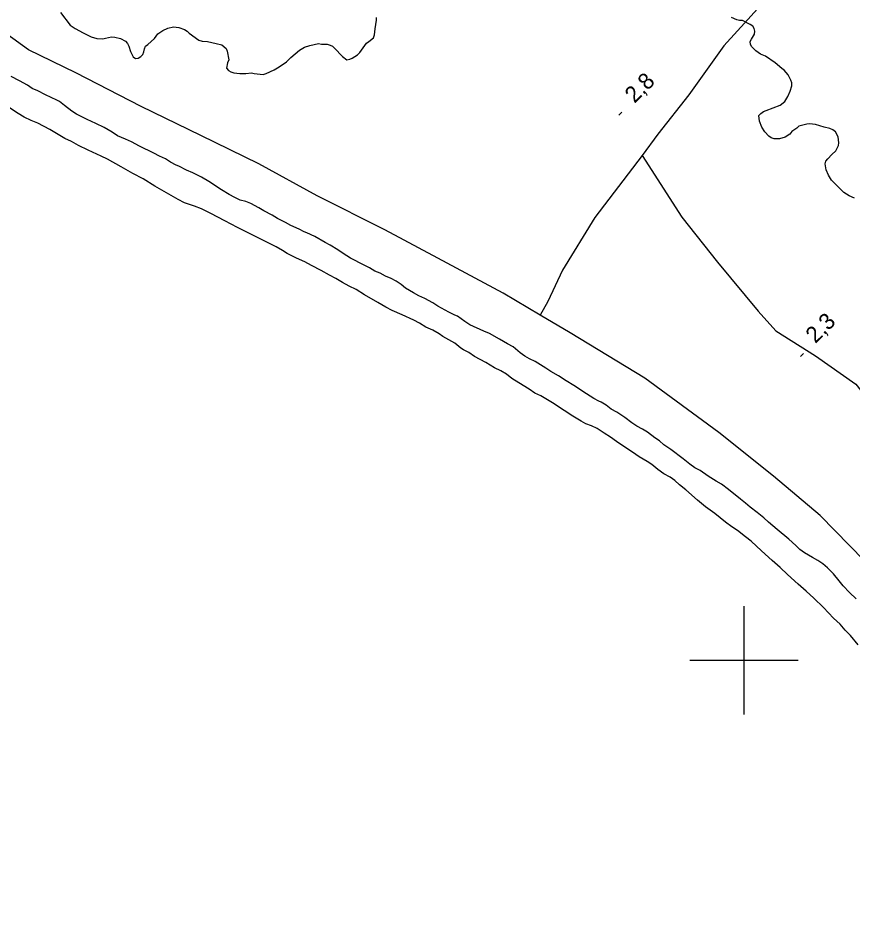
# Model space of a CAD drawing. Extents: x 381879 to 384696, y 5564785 to 5567594.
# Drawn here: x 382666 to 382820, y 5564954.4 to 5565118.6 of the extents above; entities that cross this region are included whole.
import ezdxf

# ---------------------------------------------------------------- set-up
doc = ezdxf.new("R2010")
doc.units = 0
for name, color, linetype in [('Niveau 2', 7, 'Continuous'), ('Niveau 22', 7, 'Continuous'), ('Niveau 3', 7, 'Continuous'), ('Niveau 4', 7, 'Continuous'), ('Niveau 61', 7, 'Continuous')]:
    doc.layers.add(name, color=color, linetype=linetype)

msp = doc.modelspace()

# ---------------------------------------------------------------- linework, layer by layer
at = {"layer": 'Niveau 2'}
for points in [[(382673.9, 5565119.59), (382675.67, 5565117.27), (382676.61, 5565116.68), (382678.06, 5565115.86), (382679.54, 5565115.12), (382680.63, 5565114.84), (382681.72, 5565114.77), (382682.23, 5565114.86), (382683.33, 5565115.11), (382683.91, 5565115.07), (382684.98, 5565114.82), (382685.89, 5565114.31), (382686.26, 5565113.89), (382686.5, 5565113.43), (382686.82, 5565112.39), (382687.3, 5565111.42), (382687.74, 5565111.12), (382688.26, 5565111.21), (382688.71, 5565111.47), (382689.08, 5565111.84), (382689.3, 5565112.38), (382689.4, 5565112.9), (382689.62, 5565113.37), (382690.03, 5565113.69), (382691.22, 5565114.82), (382691.85, 5565115.69), (382692.77, 5565116.29), (382693.74, 5565116.7), (382694.74, 5565116.97), (382695.74, 5565116.84), (382696.79, 5565116.46), (382697.28, 5565116.18), (382697.67, 5565115.83), (382699.42, 5565114.52), (382700.02, 5565114.34), (382701.05, 5565114.24), (382702.64, 5565113.92), (382703.66, 5565113.62), (382704.47, 5565112.94), (382704.65, 5565112.46), (382704.98, 5565110.85), (382704.73, 5565110.33), (382704.56, 5565109.36), (382704.93, 5565108.92), (382705.36, 5565108.63), (382705.86, 5565108.46), (382706.99, 5565108.34), (382708.09, 5565108.38), (382709.13, 5565108.48), (382709.63, 5565108.35), (382711.31, 5565108.14), (382711.84, 5565108.34), (382713.32, 5565109), (382714.23, 5565109.56), (382715.6, 5565110.51), (382716.43, 5565111.28), (382718, 5565112.67), (382718.9, 5565113.24), (382719.91, 5565113.55), (382721.49, 5565113.87), (382722.05, 5565113.78), (382723.13, 5565113.74), (382723.64, 5565113.61), (382724.08, 5565113.37), (382724.43, 5565113.01), (382725.94, 5565111.52), (382726.72, 5565110.87), (382727.29, 5565110.97), (382727.75, 5565111.19), (382728.73, 5565111.78), (382729.11, 5565112.24), (382730.38, 5565113.96), (382730.79, 5565114.26), (382731.64, 5565114.94), (382731.81, 5565115.5), (382731.95, 5565116.62), (382732.22, 5565118.21), (382732.23, 5565118.72)], [(382801.18, 5565114.26), (382801.41, 5565114.72), (382801.93, 5565115.64), (382802, 5565116.15), (382801.91, 5565116.69), (382801.63, 5565117.12), (382801.18, 5565117.42), (382799.71, 5565118.17), (382799.2, 5565118.17), (382798.67, 5565118.29), (382797.71, 5565118.7)], [(382820.42, 5565085.32), (382819.39, 5565085.76), (382818.46, 5565086.38), (382817.65, 5565087.17), (382816.16, 5565088.68), (382815.61, 5565089.59), (382815.2, 5565090.58), (382815.01, 5565091.66), (382815.14, 5565092.18), (382815.46, 5565092.62), (382816.2, 5565093.42), (382816.95, 5565094.09), (382817.45, 5565095.05), (382817.48, 5565095.57), (382817.38, 5565096.65), (382816.9, 5565097.6), (382816.43, 5565097.96), (382815.86, 5565098.17), (382814.79, 5565098.44), (382813.21, 5565098.91), (382812.12, 5565099.05), (382811.62, 5565099), (382810.15, 5565098.63), (382809.76, 5565098.23), (382808.85, 5565097.63), (382808.47, 5565097.18), (382807.61, 5565096.62), (382806.59, 5565096.32), (382805.55, 5565096.29), (382805.02, 5565096.5), (382804.59, 5565096.78), (382803.88, 5565097.58), (382803.3, 5565098.45), (382802.86, 5565099.53), (382802.77, 5565100.58), (382803.1, 5565100.96), (382803.59, 5565101.31), (382804.13, 5565101.51), (382806.69, 5565102.52), (382807.53, 5565103.17), (382808.08, 5565104.08), (382808.55, 5565105.1), (382808.82, 5565106.08), (382808.82, 5565106.63), (382808.68, 5565107.12), (382808.19, 5565108.09), (382807.42, 5565108.98), (382806.98, 5565109.3), (382805.78, 5565110.33), (382804.01, 5565111.58), (382803.05, 5565111.92), (382802.17, 5565112.53), (382801.48, 5565113.28), (382801.23, 5565113.73), (382801.18, 5565114.26)], [(382743.53, 5565065.39), (382742.61, 5565066), (382741.11, 5565066.81), (382740.05, 5565067.29), (382739.06, 5565067.84), (382737.59, 5565068.74), (382736.74, 5565069.41), (382735.85, 5565069.99), (382734.89, 5565070.5), (382733.89, 5565070.94), (382732.91, 5565071.47), (382731.92, 5565071.85), (382730.91, 5565072.47), (382729.93, 5565072.96), (382727.39, 5565074.27), (382726.04, 5565075.1), (382725.07, 5565075.81), (382723.68, 5565076.67), (382722.71, 5565077.16), (382720.81, 5565078.25), (382719.35, 5565078.91), (382718.87, 5565079.12), (382717.93, 5565079.62), (382716.39, 5565080.31), (382715.45, 5565080.83), (382713.92, 5565081.6), (382712.94, 5565082.2), (382711.45, 5565082.98), (382710.51, 5565083.56), (382709.05, 5565084.32), (382708.1, 5565084.71), (382707.05, 5565084.99), (382706.08, 5565085.45), (382705.03, 5565086.03), (382703.64, 5565086.89), (382701.25, 5565088.44), (382699.91, 5565089.21), (382698.3, 5565090.03), (382697.18, 5565090.5), (382695.77, 5565091.26), (382695.25, 5565091.45), (382694.21, 5565091.98), (382693.26, 5565092.6), (382692.19, 5565093.06), (382691.1, 5565093.64), (382688.5, 5565094.94), (382687, 5565095.76), (382685.92, 5565096.25), (382684.41, 5565096.86), (382683.45, 5565097.5), (382681.96, 5565098.37), (382680.44, 5565099.15), (382678.85, 5565099.88), (382676.87, 5565100.84), (382676.01, 5565101.41), (382674.64, 5565102.42), (382673.72, 5565103.21), (382673.25, 5565103.42), (382671.16, 5565104.41), (382669.72, 5565105.17), (382668.71, 5565105.57), (382667.79, 5565106.18), (382666.37, 5565107), (382664.81, 5565107.82)], [(382820.69, 5565011.37), (382819.5, 5565012.53), (382818.33, 5565013.76), (382817.6, 5565014.68), (382816.53, 5565015.94), (382815.41, 5565017.09), (382814.54, 5565017.82), (382813.65, 5565018.42), (382812.63, 5565018.97), (382811.18, 5565019.82), (382810.32, 5565020.49), (382809.55, 5565021.21), (382808.26, 5565022.35), (382806.15, 5565024.16), (382804.52, 5565025.5), (382803.69, 5565026.29), (382802.46, 5565027.27), (382801.15, 5565028.25), (382800.3, 5565029.03), (382799.39, 5565029.75), (382797.18, 5565031.54), (382795.84, 5565032.5), (382794.88, 5565033.06), (382793.43, 5565033.99), (382791.94, 5565035.04), (382790.97, 5565035.57), (382790.04, 5565036.2), (382788.77, 5565037.18), (382786.53, 5565038.92), (382785.23, 5565039.79), (382784.42, 5565040.5), (382783.55, 5565041.06), (382782.18, 5565042.13), (382781.3, 5565042.71), (382780.27, 5565043.23), (382779.3, 5565043.86), (382778, 5565044.83), (382776.52, 5565045.81), (382775.53, 5565046.36), (382774.6, 5565047.09), (382773.69, 5565047.68), (382773.21, 5565047.87), (382772.32, 5565048.35), (382770.98, 5565049.23), (382768.64, 5565050.73), (382767.21, 5565051.58), (382765.78, 5565052.5), (382764.38, 5565053.32), (382763.44, 5565053.97), (382761.48, 5565055.19), (382760.45, 5565055.65), (382759.55, 5565056.17), (382758.72, 5565056.8), (382757.45, 5565057.88), (382756.4, 5565058.44), (382754.91, 5565059.3), (382753.04, 5565060.32), (382752, 5565060.77), (382749.42, 5565061.96), (382748.48, 5565062.58), (382747.17, 5565063.54), (382746.65, 5565063.75), (382745.57, 5565064.3), (382743.53, 5565065.39)]]:
    msp.add_lwpolyline(points, dxfattribs=at)
at = {"layer": 'Niveau 22'}
for points in [[(382825.38, 5565145.62), (382819.66, 5565139.5), (382807.78, 5565126.23), (382800.69, 5565118.32), (382796.32, 5565113.46), (382789.86, 5565104.41), (382784.09, 5565097.15), (382781.22, 5565093.24), (382772.47, 5565081.79), (382766.54, 5565072.04), (382763.79, 5565066.25), (382762.4, 5565063.74)], [(382822.21, 5565018.42), (382814.08, 5565026.73), (382805.45, 5565034.01), (382795.37, 5565042.07), (382781.69, 5565052.1), (382767.92, 5565060.47), (382762.4, 5565063.74), (382755.57, 5565067.79), (382743.53, 5565074.26), (382733.75, 5565079.49), (382721.27, 5565085.78), (382710.51, 5565091.7), (382699.8, 5565096.91), (382688.8, 5565102.23), (382676.71, 5565108.49), (382667.98, 5565112.72), (382661.04, 5565117.69)], [(382781.22, 5565093.24), (382788.52, 5565081.83), (382795.15, 5565073.52), (382802.6, 5565064.48), (382805.89, 5565060.86), (382813.2, 5565056.21), (382820.65, 5565051.01), (382825.68, 5565044.6), (382831.17, 5565032.89), (382837.19, 5565021.71), (382842.77, 5565013.71), (382847.4, 5565005.23), (382856.33, 5564993.29), (382865.57, 5564981.61), (382873.17, 5564973.13), (382882.39, 5564966.01), (382894.71, 5564956.74), (382898.29, 5564954.41)]]:
    msp.add_lwpolyline(points, dxfattribs=at)
at = {"layer": 'Niveau 3'}
for p, q in [((382776.93, 5565100.67), (382777.5, 5565101.24)), ((382810.42, 5565056.09), (382810.99, 5565056.66))]:
    msp.add_line(p, q, dxfattribs=at)
at = {"layer": 'Niveau 4'}
for points in [[(382699.93, 5565083.34), (382698.63, 5565083.85), (382696.79, 5565084.49), (382695.61, 5565085.08), (382693.89, 5565086.06), (382691.34, 5565087.56), (382689.17, 5565088.92), (382687.28, 5565089.9), (382685.09, 5565091.11), (382682.58, 5565092.54), (382681.43, 5565093.07), (382679.03, 5565094.18), (382677.2, 5565095.07), (382675.94, 5565095.77), (382674.68, 5565096.35), (382673.49, 5565097.1), (382671.91, 5565098), (382669.73, 5565099.17), (382668.49, 5565099.67), (382667.19, 5565100.28), (382666.08, 5565100.96), (382664.5, 5565101.99)], [(382821.09, 5565002.84), (382819.64, 5565004.6), (382818.7, 5565005.57), (382817.75, 5565006.66), (382816.55, 5565007.8), (382814.65, 5565009.73), (382812.89, 5565011.47), (382811.47, 5565012.78), (382810.02, 5565014.06), (382808.05, 5565015.85), (382806.69, 5565017.15), (382805.24, 5565018.45), (382803.25, 5565020.24), (382801.32, 5565022.03), (382800.28, 5565022.81), (382798.8, 5565023.98), (382797.79, 5565024.64), (382796.63, 5565025.52), (382794.61, 5565027.1), (382792.92, 5565028.35), (382791.41, 5565029.6), (382789.29, 5565031.46), (382788.14, 5565032.38), (382787.25, 5565033.18), (382786.4, 5565033.81), (382785.25, 5565034.45), (382784.14, 5565035.23), (382783.02, 5565036.13), (382782.12, 5565036.73), (382780.69, 5565037.56), (382779.43, 5565038.44), (382778.01, 5565039.36), (382776.5, 5565040.4), (382775.4, 5565041.23), (382774.22, 5565041.95), (382772.93, 5565042.81), (382771.85, 5565043.32), (382770.86, 5565043.67), (382769.97, 5565044.13), (382768.43, 5565045.07), (382766.83, 5565046.15), (382764.67, 5565047.56), (382762.53, 5565048.85), (382761.43, 5565049.35), (382760.39, 5565050.05), (382759.25, 5565050.73), (382757.18, 5565052.03), (382756.19, 5565052.81), (382755.14, 5565053.48), (382754.01, 5565054.02), (382752.39, 5565054.96), (382750.31, 5565056.1), (382749.24, 5565056.84), (382748.23, 5565057.33), (382747.74, 5565057.63), (382746.65, 5565058.53), (382745.57, 5565059.2), (382744.42, 5565059.79), (382743.79, 5565060.27), (382742.62, 5565060.98), (382741.34, 5565061.53), (382740.13, 5565062.28), (382739.12, 5565062.79), (382736.97, 5565063.79), (382735.12, 5565064.6), (382733.96, 5565065.21), (382732.47, 5565066.07), (382730, 5565067.49), (382728.47, 5565068.48), (382727.19, 5565069.09), (382725.95, 5565069.77), (382724.72, 5565070.51), (382723.54, 5565071.11), (382721.98, 5565071.97), (382720.19, 5565072.88), (382718.97, 5565073.57), (382717.45, 5565074.25), (382715.73, 5565075.12), (382714.87, 5565075.69), (382713.68, 5565076.32), (382711.37, 5565077.49), (382709.01, 5565078.67), (382706.56, 5565079.89), (382704.21, 5565081.13), (382701.67, 5565082.5), (382699.93, 5565083.34)]]:
    msp.add_lwpolyline(points, dxfattribs=at)
at = {"layer": 'Niveau 61'}
for points in [[(382800, 5565010), (382800, 5565000), (382800, 5564990)], [(382790, 5565000), (382800, 5565000), (382810, 5565000)]]:
    msp.add_lwpolyline(points, dxfattribs=at)

# ---------------------------------------------------------------- texts
at = {"layer": 'Niveau 3'}
for s, p in [('2,8', (382779.82, 5565102.75)), ('2,3', (382813.18, 5565058.39))]:
    msp.add_text(s, height=3, rotation=44.7717, dxfattribs=at).set_placement(p)

doc.saveas('drawing.dxf')
